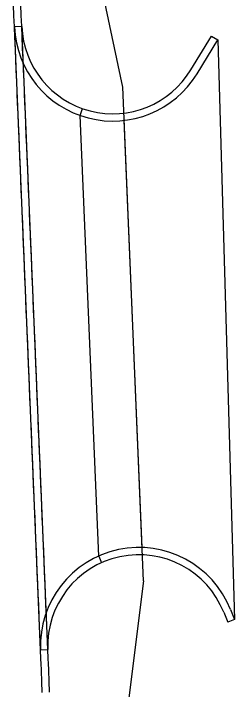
# Model space of a CAD drawing. Extents: x 2145147 to 2158018, y 137519 to 148068.
# Drawn here: x 2150951.2 to 2150971.4, y 144042.5 to 144104.4 of the extents above; entities that cross this region are included whole.
import ezdxf

# ---------------------------------------------------------------- set-up
doc = ezdxf.new("R2010")
doc.units = 0
doc.layers.add('PR_Phasing_Pavement_1', color=7, linetype='Continuous')

msp = doc.modelspace()

# ---------------------------------------------------------------- linework, layer by layer
at = {"layer": 'PR_Phasing_Pavement_1'}
for p, q in [((2150961.238, 144097.619), (2150956.665, 144119.401)), ((2150951.998, 144103.166), (2150951.332, 144103.138)), ((2150953.716, 144046.115), (2150951.332, 144103.138)), ((2150954.382, 144046.143), (2150951.998, 144103.166)), ((2150967.449, 144099.193), (2150969.328, 144102.29)), ((2150968.019, 144098.847), (2150969.906, 144101.957)), ((2150969.328, 144102.29), (2150969.906, 144101.957)), ((2150969.906, 144101.957), (2150971.441, 144048.883)), ((2150963.127, 144052.442), (2150961.238, 144097.619)), ((2150957.343, 144095.022), (2150957.564, 144095.651)), ((2150959.029, 144054.704), (2150957.343, 144095.022)), ((2150962.999, 144055.486), (2150961.365, 144094.575)), ((2150959.029, 144054.704), (2150959.301, 144054.096)), ((2150963.127, 144052.442), (2150960.388, 144030.354)), ((2150970.456, 144049.56), (2150970.821, 144048.638)), ((2150971.076, 144049.806), (2150971.441, 144048.883)), ((2150971.441, 144048.883), (2150970.821, 144048.638)), ((2150953.716, 144046.115), (2150954.382, 144046.143))]:
    msp.add_line(p, q, dxfattribs=at)
for points in [[(2150953.879, 144042.212), (2150953.838, 144043.211), (2150953.796, 144044.21), (2150953.766, 144044.914), (2150953.754, 144045.209), (2150953.712, 144046.208), (2150953.67, 144047.208), (2150953.629, 144048.207), (2150953.587, 144049.206), (2150953.545, 144050.205), (2150953.503, 144051.204), (2150953.462, 144052.203), (2150953.42, 144053.202), (2150953.378, 144054.202), (2150953.336, 144055.201), (2150953.295, 144056.2), (2150953.253, 144057.199), (2150953.211, 144058.198), (2150953.169, 144059.197), (2150953.127, 144060.196), (2150953.086, 144061.195), (2150953.044, 144062.195), (2150953.002, 144063.194), (2150952.96, 144064.193), (2150952.928, 144064.97), (2150952.919, 144065.192), (2150952.877, 144066.191), (2150952.835, 144067.19), (2150952.793, 144068.189), (2150952.751, 144069.188), (2150952.71, 144070.188), (2150952.668, 144071.187), (2150952.626, 144072.186), (2150952.584, 144073.185), (2150952.543, 144074.184), (2150952.501, 144075.183), (2150952.459, 144076.182), (2150952.417, 144077.181), (2150952.376, 144078.181), (2150952.334, 144079.18), (2150952.292, 144080.179), (2150952.25, 144081.178), (2150952.208, 144082.177), (2150952.167, 144083.176), (2150952.136, 144083.916), (2150952.125, 144084.175), (2150952.083, 144085.174), (2150952.041, 144086.174), (2150952, 144087.173), (2150951.958, 144088.172), (2150951.916, 144089.171), (2150951.874, 144090.17), (2150951.832, 144091.169), (2150951.791, 144092.168), (2150951.749, 144093.167), (2150951.707, 144094.167), (2150951.665, 144095.166), (2150951.624, 144096.165), (2150951.589, 144097.005), (2150951.582, 144097.164), (2150951.54, 144098.163), (2150951.498, 144099.162), (2150951.457, 144100.161), (2150951.415, 144101.16), (2150951.414, 144101.183), (2150951.373, 144102.16), (2150951.331, 144103.159), (2150951.289, 144104.158), (2150951.248, 144105.157)], [(2150954.546, 144042.24), (2150954.505, 144043.239), (2150954.463, 144044.238), (2150954.433, 144044.941), (2150954.421, 144045.237), (2150954.379, 144046.236), (2150954.338, 144047.236), (2150954.296, 144048.235), (2150954.254, 144049.234), (2150954.212, 144050.233), (2150954.17, 144051.232), (2150954.129, 144052.231), (2150954.087, 144053.23), (2150954.045, 144054.229), (2150954.003, 144055.229), (2150953.962, 144056.228), (2150953.92, 144057.227), (2150953.878, 144058.226), (2150953.836, 144059.225), (2150953.795, 144060.224), (2150953.753, 144061.223), (2150953.711, 144062.222), (2150953.669, 144063.222), (2150953.627, 144064.221), (2150953.595, 144064.998), (2150953.586, 144065.22), (2150953.544, 144066.219), (2150953.502, 144067.218), (2150953.46, 144068.217), (2150953.419, 144069.216), (2150953.377, 144070.215), (2150953.335, 144071.215), (2150953.293, 144072.214), (2150953.251, 144073.213), (2150953.21, 144074.212), (2150953.168, 144075.211), (2150953.126, 144076.21), (2150953.084, 144077.209), (2150953.043, 144078.208), (2150953.001, 144079.208), (2150952.959, 144080.207), (2150952.917, 144081.206), (2150952.876, 144082.205), (2150952.834, 144083.204), (2150952.803, 144083.944), (2150952.792, 144084.203), (2150952.75, 144085.202), (2150952.708, 144086.201), (2150952.667, 144087.201), (2150952.625, 144088.2), (2150952.583, 144089.199), (2150952.541, 144090.198), (2150952.5, 144091.197), (2150952.458, 144092.196), (2150952.416, 144093.195), (2150952.374, 144094.194), (2150952.332, 144095.194), (2150952.291, 144096.193), (2150952.256, 144097.033), (2150952.249, 144097.192), (2150952.207, 144098.191), (2150952.165, 144099.19), (2150952.124, 144100.189), (2150952.082, 144101.188), (2150952.081, 144101.211), (2150952.04, 144102.188), (2150951.998, 144103.187), (2150951.957, 144104.186), (2150951.915, 144105.185)]]:
    msp.add_lwpolyline(points, dxfattribs=at)
for centre, radius, start, end in [((2150960.324, 144103.514), 9, 182.39405, 328.7612), ((2150960.324, 144103.514), 8.333, 182.39405, 328.7612), ((2150962.708, 144046.491), 9, 21.61225, 182.39405), ((2150962.708, 144046.491), 8.333, 21.61225, 182.39405)]:
    msp.add_arc(centre, radius, start, end, dxfattribs=at)

doc.saveas('drawing.dxf')
